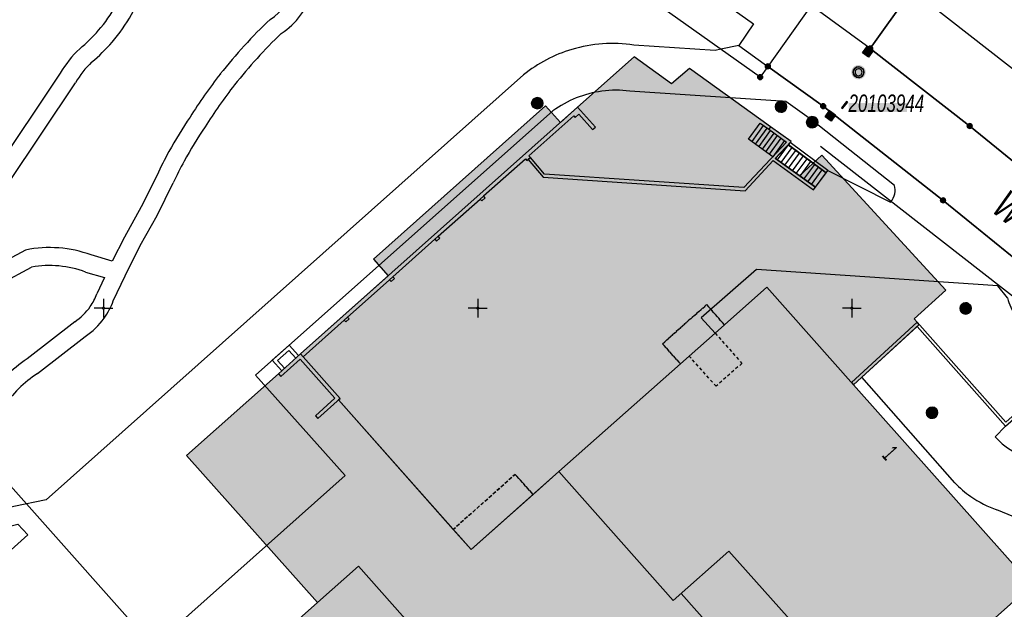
# Model space of a CAD drawing. Header units: metres. Extents: x 2695560 to 2696939, y 1260491 to 1262050.
# Tile 804 of 1005: x 2695995 to 2696061, y 1261505 to 1261544. Entities that reach past the tile are written whole.
import ezdxf

# ---------------------------------------------------------------- set-up
doc = ezdxf.new("R2010")
doc.units = ezdxf.units.M
doc.linetypes.add('AUSGEZOGEN', pattern=[0])
doc.linetypes.add('VERDECKT2_S2', pattern=[0.36, 0.2, -0.16])
for name, color, linetype in [('XR$1$AV_Flächen (EO)', 7, 'AUSGEZOGEN'), ('XR$1$AV_Gebäudeflächen (BB)', 7, 'AUSGEZOGEN'), ('XR$1$AV_Gebäudeflächen (EO)', 7, 'AUSGEZOGEN'), ('XR$1$AV_Gebäudeflächen ut.', 7, 'AUSGEZOGEN'), ('XR$1$AV_Grenzpunkte', 7, 'AUSGEZOGEN'), ('XR$1$AV_Haus-Nr.', 7, 'AUSGEZOGEN'), ('XR$1$AV_Koordinatennetzpunkte', 7, 'AUSGEZOGEN'), ('XR$1$AV_Lagefixpunkt-Nr.', 7, 'AUSGEZOGEN'), ('XR$1$AV_Lagefixpunkte', 7, 'AUSGEZOGEN'), ('XR$1$AV_Linien (BB)', 7, 'AUSGEZOGEN'), ('XR$1$AV_Linien (EO)', 7, 'AUSGEZOGEN'), ('XR$1$AV_Strassennamen', 7, 'AUSGEZOGEN'), ('XR$1$AW_LK_Einlaufschacht alt', 24, 'AUSGEZOGEN'), ('XR$1$AW_LK_Schachtdeckel', 24, 'AUSGEZOGEN'), ('XR$1$EW_LK_Knoten', 1, 'AUSGEZOGEN'), ('XR$1$Liegenschaftsgrenzen', 7, 'AUSGEZOGEN'), ('XR$1$PFAV', 255, 'AUSGEZOGEN'), ('XR$1$PFAW', 255, 'AUSGEZOGEN'), ('XR$1$PFEW', 255, 'AUSGEZOGEN'), ('XR$1$RP_Abstandslinie', 7, 'AUSGEZOGEN')]:
    doc.layers.add(name, color=color, linetype=linetype)
doc.styles.add('ARIAL', font='arial.ttf')

# ---------------------------------------------------------------- blocks, each defined once
blk = doc.blocks.new('COMPLEXOBJECT_92')
at = {"layer": 'XR$1$AV_Linien (BB)', "color": 7, "linetype": 'AUSGEZOGEN', "transparency": 33554687}
for points in [[(5989.104, 11526.021), (5988.258, 11525.685), (5989.077, 11526.529), (5998.139, 11540.062)], [(6003.583, 11533.887), (6002.519, 11531.762), (6001.397, 11529.748), (6000.594, 11528.138), (5999.187, 11528.555)], [(5994.802, 11528.884), (5992.664, 11527.745), (5989.104, 11526.021)]]:
    blk.add_lwpolyline(points, dxfattribs=at)
for centre, radius, start, end in [((6008.494, 11551.299), 2.469, 66.001, 139.37682), ((6008.181, 11550.048), 3.745, 28.51563, 69.41735), ((6025.455, 11537.077), 24.603, 139.9559, 157.08116), ((6005.186, 11547.144), 7.844, 15.30235, 36.73877), ((6007.815, 11547.744), 5.151, 345.76898, 16.57614), ((5991.72, 11550.409), 11.692, 319.29309, 341.29043), ((6009.045, 11547.628), 3.935, 302.13826, 343.00426), ((6034.312, 11519.824), 33.704, 133.43979, 141.84429), ((5991.663, 11550.472), 11.776, 309.87821, 319.23612), ((6003.378, 11537.068), 6.034, 133.63231, 150.24886), ((6034.482, 11519.735), 33.892, 141.90369, 147.85063), ((6027.978, 11522.598), 26.882, 145.64076, 151.41587), ((6027.784, 11522.717), 26.655, 151.44084, 155.22526), ((5996.414, 11520.98), 8.067, 69.89311, 101.52534)]:
    blk.add_arc(centre, radius, start, end, dxfattribs=at)
blk = doc.blocks.new('COMPLEXOBJECT_348')
at = {"layer": 'XR$1$AV_Linien (BB)', "color": 7, "linetype": 'AUSGEZOGEN', "transparency": 33554687}
blk.add_line((5998.082, 11524.089), (5994.898, 11521.615), dxfattribs=at)
for points in [[(5982.11, 11515.625), (5984.233, 11522.132), (5986.158, 11523.554), (5989.588, 11524.923), (5993.208, 11526.675), (5995.206, 11527.74)], [(5998.809, 11527.415), (6000.067, 11527.045), (5999.552, 11525.949)], [(5992.305, 11519.05), (5988.685, 11514.487), (5988.264, 11513.571), (5987.965, 11512.606), (5987.751, 11511.327), (5987.673, 11510.103), (5987.801, 11508.961), (5989.96, 11509.507), (5994.287, 11510.574), (5994.945, 11509.862), (5992.048, 11507.266), (5991.593, 11505.513), (5990.098, 11504.193), (5987.834, 11502.185)], [(5965.723, 11495.211), (5967.104, 11496.442), (5966.824, 11496.756), (5970.254, 11499.983)]]:
    blk.add_lwpolyline(points, dxfattribs=at)
for centre, radius, start, end in [((5996.412, 11520.981), 6.866, 69.57119, 100.12025), ((5995.965, 11527.245), 3.814, 325.92189, 340.13338), ((5996.042, 11527.218), 3.735, 303.10967, 325.61159), ((6000.263, 11513.598), 9.646, 123.79162, 145.58633), ((6003.644, 11508.661), 22.632, 162.07923, 168.1412), ((6004.214, 11508.557), 23.211, 168.17773, 172.52297), ((5972.808, 11512.806), 8.481, 324.69848, 351.66642), ((5965.854, 11516.533), 16.34, 299.52388, 328.12719), ((5984.324, 11481.974), 22.853, 117.12057, 128.0003)]:
    blk.add_arc(centre, radius, start, end, dxfattribs=at)
blk = doc.blocks.new('COMPLEXOBJECT_354')
at = {"layer": 'XR$1$AV_Linien (BB)', "color": 7, "linetype": 'AUSGEZOGEN', "transparency": 33554687}
for points in [[(6052.845, 11533.206), (6047.302, 11537.575), (6045.588, 11538.815), (6035.162, 11539.499)], [(6030.029, 11538.183), (6010.167, 11520.53), (6016.139, 11513.82), (6001.807, 11501.036), (6003.077, 11499.584), (6003.812, 11500.261), (6003.679, 11500.41), (6007.771, 11504.086), (6010.03, 11501.529)], [(6030.432, 11514.084), (6024.559, 11508.875), (6015.698, 11518.866), (6015.812, 11518.968), (6013.333, 11521.755), (6016.09, 11524.208), (6019.116, 11526.9), (6022.147, 11529.601), (6025.164, 11532.288), (6028.188, 11534.982), (6028.294, 11534.864), (6028.376, 11534.937), (6029.375, 11533.753), (6042.869, 11532.849), (6044.747, 11534.857), (6047.44, 11532.917), (6048.392, 11534.207), (6052.582, 11532.093)]]:
    blk.add_lwpolyline(points, dxfattribs=at)
for centre, radius, start, end in [((6034.242, 11532.422), 7.137, 97.57927, 126.18046), ((6034.239, 11532.432), 7.127, 82.56007, 97.56308), ((6051.747, 11532.877), 1.146, 348.45869, 16.67191), ((6051.761, 11532.871), 1.131, 316.53097, 348.61772)]:
    blk.add_arc(centre, radius, start, end, dxfattribs=at)
blk = doc.blocks.new('COMPLEXOBJECT_366')
at = {"layer": 'XR$1$AV_Linien (BB)', "color": 7, "linetype": 'AUSGEZOGEN', "transparency": 33554687}
blk.add_line((5995.599, 11520.64), (5998.781, 11523.113), dxfattribs=at)
for points in [[(6041.241, 11542.294), (6040.861, 11542.212), (6035.432, 11542.579)], [(5997.119, 11540.696), (5988.141, 11527.287), (5984.882, 11524.311)], [(6028.068, 11540.592), (5996.164, 11512.197), (5994.017, 11511.752), (5989.667, 11510.716), (5989.015, 11510.556), (5988.937, 11511.139), (5989.086, 11512.073), (5989.357, 11513.072), (5989.772, 11514.004), (5993.295, 11518.372)], [(6000.66, 11525.487), (6001.447, 11527.159), (6002.459, 11529.188), (6003.581, 11531.202), (6004.664, 11533.366)]]:
    blk.add_lwpolyline(points, dxfattribs=at)
for centre, radius, start, end in [((5991.748, 11550.392), 10.46, 319.25559, 341.55678), ((6009.048, 11547.627), 5.132, 303.53942, 343.33746), ((5991.689, 11550.448), 10.542, 309.66055, 319.23409), ((6034.235, 11519.9), 32.396, 133.62881, 141.84043), ((6034.013, 11533.182), 9.503, 81.41343, 106.65163), ((6003.382, 11537.063), 7.241, 133.29407, 149.88315), ((6034.004, 11533.219), 9.466, 106.66, 128.8351), ((6034.419, 11519.773), 32.619, 141.86463, 147.89127), ((6027.777, 11522.72), 25.447, 145.5616, 151.59347), ((6027.227, 11522.997), 24.832, 151.55142, 155.31848), ((5996.059, 11527.194), 4.908, 324.3943, 339.64189), ((5996.038, 11527.223), 4.941, 303.71567, 324.26126), ((6000.23, 11513.631), 8.401, 123.45524, 145.64249)]:
    blk.add_arc(centre, radius, start, end, dxfattribs=at)
blk = doc.blocks.new('COMPLEXOBJECT_376')
at = {"layer": 'XR$1$AV_Linien (BB)', "color": 7, "linetype": 'AUSGEZOGEN', "transparency": 33554687}
blk.add_line((6068.192, 11508.012), (6059.682, 11511.521), dxfattribs=at)
for points in [[(6060.394, 11525.68), (6059.749, 11526.488), (6043.616, 11527.576), (6039.922, 11524.365), (6040.861, 11523.333)], [(6056.872, 11513.334), (6050.652, 11520.387), (6054.349, 11523.783), (6060.262, 11517.111), (6059.568, 11516.401)], [(6060.95, 11515.337), (6074.054, 11510.147), (6076.279, 11512.148)], [(6053.568, 11497.638), (6059.602, 11497.249), (6068.577, 11505.28)]]:
    blk.add_lwpolyline(points, dxfattribs=at)
for centre, radius, start, end in [((6064.659, 11526.829), 4.417, 195.07533, 211.97109), ((6064.628, 11526.803), 4.377, 211.90425, 231.26585), ((6065.962, 11527.991), 6.146, 228.48942, 240.35132), ((6057.701, 11514.488), 9.689, 43.54605, 57.39544), ((6057.711, 11514.478), 9.688, 27.72673, 43.62698), ((6077.082, 11524.904), 12.31, 208.73092, 229.03409), ((6063.141, 11519.613), 4.804, 221.94915, 242.8656), ((6078.17, 11526.646), 14.343, 230.31492, 245.31088), ((6062.11, 11518.374), 7.269, 223.89449, 234.99134), ((6078.185, 11526.682), 14.382, 245.31495, 257.38372), ((6062.147, 11518.434), 7.339, 235.02819, 250.37769), ((6073.847, 11507.908), 4.888, 60.16756, 75.83024), ((6066.741, 11506.415), 2.158, 5.78128, 47.74671), ((6066.74, 11506.414), 2.159, 328.30077, 5.79048)]:
    blk.add_arc(centre, radius, start, end, dxfattribs=at)
blk = doc.blocks.new('COMPLEXOBJECT_1374')
at = {"layer": 'XR$1$Liegenschaftsgrenzen', "color": 7, "linetype": 'AUSGEZOGEN', "transparency": 33554687}
blk.add_line((6075.473, 11503.324), (6083.195, 11510.201), dxfattribs=at)
blk.add_lwpolyline([(6035.751, 11442.384), (6051.65, 11457.88), (6052.84, 11456.65), (6071.5, 11474.55), (6070.49, 11487.77), (6069.294, 11488.915), (6078.743, 11497.205), (6075.503, 11500.941)], dxfattribs=at)
blk.add_arc((6076.628, 11502.147), 1.649, 134.45754, 226.98499, dxfattribs=at)
blk = doc.blocks.new('BWAV1')
at = {"layer": 'XR$1$PFAV', "transparency": 33554687}
blk.add_hatch(color=7, dxfattribs=at).paths.add_polyline_path([(0.67, 0), (0.656, 0.135), (0.616, 0.264), (0.55, 0.383), (0.462, 0.486), (0.354, 0.569), (0.233, 0.628), (0.101, 0.662), (-0.034, 0.669), (-0.168, 0.649), (-0.295, 0.602), (-0.41, 0.53), (-0.508, 0.436), (-0.586, 0.325), (-0.639, 0.201), (-0.667, 0.068), (-0.667, -0.068), (-0.639, -0.201), (-0.586, -0.325), (-0.508, -0.436), (-0.41, -0.53), (-0.295, -0.602), (-0.168, -0.649), (-0.034, -0.669), (0.101, -0.662), (0.233, -0.628), (0.354, -0.569), (0.462, -0.486), (0.55, -0.383), (0.616, -0.264), (0.656, -0.135)])
at = {"color": 7, "transparency": 33554687}
for radius, start, end in [(0.5, 91.19481, 268.80519), (0.326, 91.19481, 268.80519), (0.5, 268.80519, 91.19481), (0.326, 268.80519, 91.19481)]:
    blk.add_arc((0, 0), radius, start, end, dxfattribs=at)
at = {"layer": 'XR$1$PFAV', "transparency": 33554687}
blk.add_circle((0, 0), 0.5, dxfattribs=at)
blk = doc.blocks.new('BAV15')
at = {"layer": 'XR$1$PFAV', "transparency": 33554687}
blk.add_hatch(color=7, dxfattribs=at).paths.add_polyline_path([(0.5, 0), (0.49, 0.1), (0.46, 0.2), (0.41, 0.29), (0.34, 0.36), (0.26, 0.42), (0.17, 0.47), (0.08, 0.49), (-0.03, 0.5), (-0.13, 0.48), (-0.22, 0.45), (-0.31, 0.4), (-0.38, 0.33), (-0.44, 0.24), (-0.48, 0.15), (-0.5, 0.05), (-0.5, -0.05), (-0.48, -0.15), (-0.44, -0.24), (-0.38, -0.33), (-0.31, -0.4), (-0.22, -0.45), (-0.13, -0.48), (-0.03, -0.5), (0.08, -0.49), (0.17, -0.47), (0.26, -0.42), (0.34, -0.36), (0.41, -0.29), (0.46, -0.2), (0.49, -0.1)])
at = {"color": 7, "transparency": 33554687}
for start, end in [(90, 270), (270, 90)]:
    blk.add_arc((0, 0), 0.5, start, end, dxfattribs=at)
at = {"layer": 'XR$1$PFAV', "transparency": 33554687}
blk.add_circle((0, 0), 0.5, dxfattribs=at)
blk = doc.blocks.new('BAV2041')
at = {"color": 7, "transparency": 33554687}
for p, q in [((-0.05, 0), (-0.5, 0)), ((0, 0.5), (0, 0.05)), ((0.05, 0), (0.5, 0)), ((0, -0.05), (0, -0.5))]:
    blk.add_line(p, q, dxfattribs=at)
blk.add_circle((0, 0), 0.05, dxfattribs=at)
for start, end in [(90, 270), (270, 90)]:
    blk.add_arc((0, 0), 0.05, start, end, dxfattribs=at)
blk = doc.blocks.new('COMPLEXOBJECT_1448')
at = {"layer": 'XR$1$RP_Abstandslinie', "color": 7, "linetype": 'AUSGEZOGEN', "transparency": 33554687}
blk.add_lwpolyline([(6055.28, 11545.26), (6088.03, 11519.72), (6093.24, 11520.65), (6115.19, 11556.9), (6139, 11596.26), (6160.24, 11631.33), (6176.29, 11657.85), (6191.31, 11682.66), (6188.98, 11688.6)], dxfattribs=at)
blk = doc.blocks.new('COMPLEXOBJECT_1459')
at = {"layer": 'XR$1$RP_Abstandslinie', "color": 7, "linetype": 'AUSGEZOGEN', "transparency": 33554687}
blk.add_lwpolyline([(5994.07, 11419.64), (6020.54, 11445.1), (6052.97, 11476.3), (6081.91, 11504.13), (6081.75, 11509.4), (6047.9, 11535.8)], dxfattribs=at)
blk = doc.blocks.new('BAW2089')
at = {"layer": 'XR$1$PFAW', "transparency": 33554687}
blk.add_hatch(color=7, dxfattribs=at).paths.add_polyline_path([(-0.5, 0.5), (-0.5, -0.5), (0.5, -0.5), (0.5, 0.5)])
at = {"transparency": 33554687}
blk.add_lwpolyline([(-0.5, 0.5), (0.5, 0.5), (0.5, -0.5), (-0.5, -0.5), (-0.5, 0.5)], close=True, dxfattribs=at)
at = {"layer": 'XR$1$PFAW', "transparency": 33554687}
blk.add_lwpolyline([(-0.5, 0.5), (0.5, 0.5), (0.5, -0.5), (-0.5, -0.5), (-0.5, 0.5)], close=True, dxfattribs=at)
blk = doc.blocks.new('BAW2082')
at = {"layer": 'XR$1$PFAW', "transparency": 33554687}
blk.add_hatch(color=7, dxfattribs=at).paths.add_polyline_path([(0.509, -0.003), (0.499, 0.098), (0.469, 0.194), (0.42, 0.283), (0.354, 0.359), (0.274, 0.421), (0.183, 0.466), (0.085, 0.491), (-0.016, 0.496), (-0.116, 0.481), (-0.211, 0.446), (-0.297, 0.392), (-0.37, 0.323), (-0.428, 0.24), (-0.468, 0.147), (-0.488, 0.047), (-0.488, -0.054), (-0.468, -0.153), (-0.428, -0.246), (-0.37, -0.329), (-0.297, -0.398), (-0.211, -0.452), (-0.116, -0.487), (-0.016, -0.502), (0.085, -0.497), (0.183, -0.472), (0.274, -0.427), (0.354, -0.366), (0.42, -0.289), (0.469, -0.2), (0.499, -0.104)])
at = {"transparency": 33554687}
for start, end in [(91.19481, 268.80519), (268.80519, 91.19481)]:
    blk.add_arc((0.01, 0), 0.5, start, end, dxfattribs=at)
at = {"layer": 'XR$1$PFAW', "transparency": 33554687}
blk.add_circle((0.009, -0.003), 0.5, dxfattribs=at)
blk = doc.blocks.new('BEWLP2549_S')
at = {"layer": 'XR$1$PFEW', "transparency": 33554687}
blk.add_hatch(color=7, dxfattribs=at).paths.add_polyline_path([(0.5, 0), (0.49, 0.101), (0.459, 0.197), (0.41, 0.286), (0.344, 0.362), (0.264, 0.424), (0.174, 0.469), (0.076, 0.494), (-0.025, 0.499), (-0.125, 0.484), (-0.22, 0.449), (-0.306, 0.395), (-0.379, 0.326), (-0.437, 0.243), (-0.477, 0.15), (-0.497, 0.051), (-0.497, -0.051), (-0.477, -0.15), (-0.437, -0.243), (-0.379, -0.326), (-0.306, -0.395), (-0.22, -0.449), (-0.125, -0.484), (-0.025, -0.499), (0.076, -0.494), (0.174, -0.469), (0.264, -0.424), (0.344, -0.362), (0.41, -0.286), (0.459, -0.197), (0.49, -0.101)])
at = {"color": 1, "transparency": 33554687}
for p, q in [((0.354, -0.354), (-0.354, 0.354)), ((-0.354, -0.354), (0.354, 0.354))]:
    blk.add_line(p, q, dxfattribs=at)
for start, end in [(91.38095, 268.61905), (268.61905, 91.38095)]:
    blk.add_arc((0, 0), 0.5, start, end, dxfattribs=at)
at = {"layer": 'XR$1$PFEW', "transparency": 33554687}
blk.add_circle((0, 0), 0.5, dxfattribs=at)
blk = doc.blocks.new('BEWG5')
at = {"transparency": 33554687}
blk.add_hatch(color=1, dxfattribs=at).paths.add_polyline_path([(-0.083375, -0.5), (0.083375, -0.5), (0.083375, 0.5), (-0.083375, 0.5)])
at = {"color": 1, "transparency": 33554687}
blk.add_lwpolyline([(-0.083375, -0.5), (0.083375, -0.5), (0.083375, 0.5), (-0.083375, 0.5), (-0.083375, -0.5)], close=True, dxfattribs=at)

msp = doc.modelspace()

# ---------------------------------------------------------------- hatches: boundary and pattern name
at = {"transparency": 33554687}
for points in [[(2696050.744, 1261538.51), (2696050.744, 1261537.907), (2696054.65, 1261537.907), (2696054.65, 1261538.51)], [(2696044.851, 1261507.248), (2696045.289, 1261506.756), (2696052.997, 1261513.624), (2696052.559, 1261514.116)]]:
    msp.add_hatch(color=7, dxfattribs=at).paths.add_polyline_path(points)
at = {"layer": 'XR$1$AV_Gebäudeflächen (BB)', "true_color": 0xd2d2d2, "transparency": 33554687}
msp.add_hatch(color=254, dxfattribs=at).paths.add_polyline_path([(2696054.538, 1261497.448), (2696054.589, 1261497.599), (2696053.999, 1261497.643), (2696054.043, 1261498.337), (2696062.986, 1261506.306), (2696051.074, 1261519.694), (2696045.282, 1261526.204), (2696042.46, 1261523.701), (2696041.831, 1261523.143), (2696039.512, 1261521.086), (2696031.402, 1261513.894), (2696039.038, 1261505.284), (2696042.754, 1261508.58), (2696047.369, 1261503.377), (2696041.754, 1261498.398), (2696043.547, 1261496.376), (2696040.546, 1261493.714), (2696038.749, 1261495.74), (2696035.829, 1261493.151), (2696028.953, 1261500.904), (2696026.138, 1261498.408), (2696018.009, 1261507.574), (2696015.274, 1261505.141), (2696011, 1261501.339), (2696007.631, 1261498.341), (2696008.077, 1261497.839), (2696013.583, 1261491.642), (2696016.566, 1261488.286), (2696019.189, 1261485.333), (2696020.863, 1261483.449), (2696021.195, 1261483.075), (2696019.708, 1261481.746), (2696020.36, 1261481.012), (2696017.874, 1261478.803), (2696016.39, 1261477.485), (2696016.472, 1261477.393), (2696016.574, 1261477.484), (2696024.768, 1261468.262), (2696025.233, 1261467.739), (2696028.902, 1261471.024), (2696030.708, 1261472.631), (2696033.705, 1261469.263), (2696039.621, 1261474.528), (2696038.593, 1261479.503), (2696043.085, 1261480.374), (2696042.79, 1261480.956), (2696043.514, 1261481.347), (2696043.486, 1261481.4), (2696047.58, 1261483.395), (2696047.154, 1261483.852), (2696047.768, 1261484.393), (2696047.728, 1261484.437), (2696051.132, 1261487.437), (2696050.638, 1261487.782), (2696051.081, 1261488.497), (2696051.031, 1261488.53), (2696053.531, 1261492.296), (2696052.954, 1261492.508), (2696053.214, 1261493.321), (2696053.157, 1261493.338)])
at = {"layer": 'XR$1$AV_Gebäudeflächen (EO)', "true_color": 0xebebeb, "transparency": 33554687}
for points in [[(2696039.512, 1261521.086), (2696041.831, 1261523.143), (2696042.46, 1261523.701), (2696041.265, 1261525.047), (2696038.317, 1261522.433)], [(2696025.529, 1261508.685), (2696029.674, 1261512.361), (2696028.479, 1261513.708), (2696024.335, 1261510.031)]]:
    msp.add_hatch(color=7, dxfattribs=at).paths.add_polyline_path(points)
at = {"layer": 'XR$1$AV_Gebäudeflächen ut.', "true_color": 0xf5f5f5, "transparency": 33554687}
h = msp.add_hatch(color=7, dxfattribs=at)
h.paths.add_polyline_path([(2696040.546, 1261493.714), (2696043.547, 1261496.376), (2696041.754, 1261498.398), (2696047.369, 1261503.377), (2696042.754, 1261508.58), (2696039.038, 1261505.284), (2696032.762, 1261512.361), (2696031.402, 1261513.894), (2696039.512, 1261521.086), (2696038.317, 1261522.433), (2696041.265, 1261525.047), (2696042.46, 1261523.701), (2696045.282, 1261526.204), (2696051.074, 1261519.694), (2696055.466, 1261523.729), (2696055.331, 1261523.876), (2696055.135, 1261524.09), (2696057.233, 1261526.018), (2696048.953, 1261535.032), (2696047.458, 1261533.658), (2696045.854, 1261534.813), (2696046.903, 1261535.935), (2696045.527, 1261536.927), (2696044.889, 1261537.387), (2696040.119, 1261540.825), (2696038.923, 1261539.801), (2696036.423, 1261541.599), (2696032.642, 1261538.231), (2696031.5, 1261537.214), (2696030.502, 1261538.333), (2696019.003, 1261528.09), (2696020.001, 1261526.97), (2696014.137, 1261521.752), (2696012.655, 1261520.425), (2696006.524, 1261514.963), (2696015.274, 1261505.141), (2696018.009, 1261507.574), (2696026.138, 1261498.408), (2696028.953, 1261500.904), (2696035.829, 1261493.151), (2696038.749, 1261495.74)])
h.paths.add_polyline_path([(2696029.674, 1261512.361), (2696025.529, 1261508.685), (2696024.335, 1261510.031), (2696028.479, 1261513.708)], flags=16)

# ---------------------------------------------------------------- linework, layer by layer
at = {"layer": 'XR$1$AV_Flächen (EO)', "color": 7, "linetype": 'AUSGEZOGEN', "transparency": 33554687}
for p, q in [((2696032.642, 1261538.231), (2696031.5, 1261537.214)), ((2696025.529, 1261508.685), (2696029.674, 1261512.361)), ((2696029.674, 1261512.361), (2696025.529, 1261508.685)), ((2696024.335, 1261510.031), (2696025.529, 1261508.685)), ((2696025.529, 1261508.685), (2696024.335, 1261510.031))]:
    msp.add_line(p, q, dxfattribs=at)
for points in [[(2696045.527, 1261536.927), (2696044.889, 1261537.387), (2696040.119, 1261540.825), (2696038.923, 1261539.801), (2696036.423, 1261541.599), (2696032.642, 1261538.231)], [(2696031.5, 1261537.214), (2696030.502, 1261538.333), (2696019.003, 1261528.09), (2696020.001, 1261526.97)], [(2696047.458, 1261533.658), (2696045.854, 1261534.813), (2696046.903, 1261535.935), (2696045.527, 1261536.927)], [(2696055.135, 1261524.09), (2696057.233, 1261526.018), (2696048.953, 1261535.032), (2696047.458, 1261533.658)], [(2696020.001, 1261526.97), (2696014.137, 1261521.752), (2696012.655, 1261520.425)], [(2696042.46, 1261523.701), (2696045.282, 1261526.204), (2696051.074, 1261519.694), (2696055.466, 1261523.729), (2696055.331, 1261523.876), (2696055.135, 1261524.09)], [(2696039.512, 1261521.086), (2696041.831, 1261523.143), (2696042.46, 1261523.701)], [(2696040.546, 1261493.714), (2696043.547, 1261496.376), (2696041.754, 1261498.398), (2696047.369, 1261503.377), (2696042.754, 1261508.58), (2696039.038, 1261505.284), (2696031.402, 1261513.894), (2696039.512, 1261521.086)], [(2696012.655, 1261520.425), (2696006.524, 1261514.963), (2696015.274, 1261505.141)], [(2696015.274, 1261505.141), (2696018.009, 1261507.574), (2696026.138, 1261498.408), (2696028.953, 1261500.904), (2696035.829, 1261493.151), (2696038.749, 1261495.74), (2696040.546, 1261493.714)]]:
    msp.add_lwpolyline(points, dxfattribs=at)
for points in [[(2696014.137, 1261521.752), (2696014.303, 1261521.565), (2696017.06, 1261524.018), (2696017.166, 1261523.9), (2696017.39, 1261524.099), (2696017.284, 1261524.218), (2696020.086, 1261526.71), (2696020.19, 1261526.593), (2696020.414, 1261526.793), (2696020.31, 1261526.91), (2696023.117, 1261529.411), (2696023.222, 1261529.293), (2696023.446, 1261529.493), (2696023.341, 1261529.61), (2696026.134, 1261532.098), (2696026.239, 1261531.98), (2696026.471, 1261532.186), (2696026.365, 1261532.305), (2696029.158, 1261534.792), (2696029.264, 1261534.674), (2696029.488, 1261534.873), (2696029.382, 1261534.992), (2696032.384, 1261537.666), (2696032.49, 1261537.547), (2696032.728, 1261537.761), (2696033.647, 1261536.741), (2696033.833, 1261536.908), (2696032.642, 1261538.231), (2696014.137, 1261521.752)], [(2696029.346, 1261534.747), (2696030.345, 1261533.563), (2696043.839, 1261532.659), (2696045.717, 1261534.667), (2696048.41, 1261532.727), (2696048.527, 1261532.889), (2696045.855, 1261534.815), (2696046.903, 1261535.935), (2696045.527, 1261536.927), (2696045.41, 1261536.765), (2696046.602, 1261535.906), (2696043.758, 1261532.865), (2696030.443, 1261533.757), (2696029.488, 1261534.873), (2696029.346, 1261534.747)], [(2696046.714, 1261535.733), (2696049.243, 1261533.856), (2696049.362, 1261534.017), (2696046.851, 1261535.88), (2696046.714, 1261535.733)], [(2696061.25, 1261517.203), (2696055.334, 1261523.878), (2696050.941, 1261519.843), (2696051.074, 1261519.694), (2696055.319, 1261523.593), (2696061.232, 1261516.921), (2696062.884, 1261518.371), (2696062.752, 1261518.521), (2696061.25, 1261517.203)], [(2696012.885, 1261520.631), (2696013.072, 1261520.798), (2696012.605, 1261521.32), (2696013.357, 1261521.993), (2696013.824, 1261521.472), (2696014.01, 1261521.639), (2696013.377, 1261522.346), (2696012.252, 1261521.339), (2696012.885, 1261520.631)], [(2696012.655, 1261520.425), (2696012.822, 1261520.239), (2696014.117, 1261521.398), (2696016.43, 1261518.797), (2696015.128, 1261517.619), (2696015.296, 1261517.434), (2696016.782, 1261518.778), (2696014.137, 1261521.752), (2696012.655, 1261520.425)]]:
    msp.add_lwpolyline(points, close=True, dxfattribs=at)
at = {"layer": 'XR$1$AV_Flächen (EO)', "color": 7, "linetype": 'VERDECKT2_S2', "transparency": 33554687}
for points in [[(2696042.46, 1261523.701), (2696041.265, 1261525.047), (2696038.317, 1261522.433), (2696039.512, 1261521.086)], [(2696039.512, 1261521.086), (2696038.317, 1261522.433), (2696041.265, 1261525.047), (2696042.46, 1261523.701)], [(2696029.674, 1261512.361), (2696028.479, 1261513.708), (2696024.335, 1261510.031)], [(2696024.335, 1261510.031), (2696028.479, 1261513.708), (2696029.674, 1261512.361)]]:
    msp.add_lwpolyline(points, dxfattribs=at)
at = {"layer": 'XR$1$AV_Linien (BB)', "color": 7, "linetype": 'AUSGEZOGEN', "transparency": 33554687}
for p, q in [((2696052.19, 1261542.16), (2696048.24, 1261545.03)), ((2696044.4, 1261543.801), (2696043.418, 1261542.366)), ((2696043.418, 1261542.366), (2696042.211, 1261542.104))]:
    msp.add_line(p, q, dxfattribs=at)
for points in [[(2695966.747, 1261583.831), (2695994.325, 1261574.305), (2696007.846, 1261568.709), (2696020.556, 1261560.691), (2696044.4, 1261543.801)], [(2696052.19, 1261542.16), (2696062.47, 1261556.56), (2696062.34, 1261566.74)], [(2696043.418, 1261542.366), (2696045.355, 1261540.966), (2696049.052, 1261538.309), (2696057.059, 1261532.012), (2696064.739, 1261525.779)], [(2696068.57, 1261529.065), (2696058.84, 1261536.98), (2696052.19, 1261542.16)], [(2696041.831, 1261523.143), (2696042.46, 1261523.701), (2696045.282, 1261526.204), (2696051.074, 1261519.694), (2696062.986, 1261506.306), (2696054.043, 1261498.337), (2696053.999, 1261497.643), (2696054.589, 1261497.599), (2696054.538, 1261497.448)], [(2696031.402, 1261513.894), (2696039.512, 1261521.086), (2696041.831, 1261523.143)], [(2696011, 1261501.339), (2696015.274, 1261505.141), (2696018.009, 1261507.574), (2696026.138, 1261498.408), (2696028.953, 1261500.904), (2696035.829, 1261493.151), (2696038.749, 1261495.74), (2696040.546, 1261493.714), (2696043.547, 1261496.376), (2696041.754, 1261498.398), (2696047.369, 1261503.377), (2696042.754, 1261508.58), (2696039.038, 1261505.284), (2696031.402, 1261513.894)]]:
    msp.add_lwpolyline(points, dxfattribs=at)
at = {"layer": 'XR$1$AV_Linien (EO)', "color": 7, "linetype": 'AUSGEZOGEN', "transparency": 33554687}
for p, q in [((2696044.298, 1261535.937), (2696045.071, 1261537.009)), ((2696044.53, 1261535.769), (2696045.303, 1261536.842)), ((2696044.763, 1261535.602), (2696045.536, 1261536.674)), ((2696044.996, 1261535.434), (2696045.769, 1261536.506)), ((2696045.229, 1261535.266), (2696046.001, 1261536.338)), ((2696045.461, 1261535.099), (2696046.234, 1261536.171)), ((2696046.714, 1261535.733), (2696045.984, 1261534.72)), ((2696046.235, 1261534.541), (2696046.974, 1261535.54)), ((2696046.489, 1261534.358), (2696047.226, 1261535.353)), ((2696046.744, 1261534.174), (2696047.478, 1261535.166)), ((2696046.999, 1261533.991), (2696047.73, 1261534.979)), ((2696047.253, 1261533.807), (2696047.982, 1261534.792)), ((2696047.508, 1261533.623), (2696048.234, 1261534.605)), ((2696047.763, 1261533.44), (2696048.486, 1261534.418)), ((2696048.018, 1261533.256), (2696048.739, 1261534.23)), ((2696048.272, 1261533.073), (2696048.991, 1261534.043)), ((2696048.527, 1261532.889), (2696049.243, 1261533.856)), ((2696029.674, 1261512.361), (2696031.402, 1261513.894)), ((2696039.569, 1261505.755), (2696044.182, 1261500.553))]:
    msp.add_line(p, q, dxfattribs=at)
for points in [[(2696046.467, 1261536.003), (2696045.694, 1261534.931), (2696044.065, 1261536.105), (2696044.838, 1261537.177), (2696045.41, 1261536.765)], [(2696046.714, 1261535.733), (2696045.855, 1261534.815), (2696048.527, 1261532.889)], [(2696049.243, 1261533.856), (2696046.732, 1261535.719), (2696046.714, 1261535.733)], [(2696045.717, 1261534.667), (2696048.41, 1261532.727), (2696048.527, 1261532.889)], [(2696016.782, 1261518.778), (2696016.668, 1261518.676), (2696024.335, 1261510.031)]]:
    msp.add_lwpolyline(points, dxfattribs=at)
at = {"layer": 'XR$1$AV_Linien (EO)', "color": 7, "linetype": 'VERDECKT2_S2', "transparency": 33554687}
msp.add_lwpolyline([(2696041.831, 1261523.143), (2696043.623, 1261521.123), (2696041.894, 1261519.591), (2696040.103, 1261521.611)], dxfattribs=at)
at = {"layer": 'XR$1$Liegenschaftsgrenzen', "color": 7, "linetype": 'AUSGEZOGEN', "transparency": 33554687}
for p, q in [((2696048.24, 1261545.03), (2696045.355, 1261540.966)), ((2696052.19, 1261542.16), (2696048.24, 1261545.03))]:
    msp.add_line(p, q, dxfattribs=at)
for points in [[(2696045.355, 1261540.966), (2696044.84, 1261540.24), (2696019.09, 1261558.5), (2696006.63, 1261566.36), (2695993.39, 1261571.84), (2695964.93, 1261581.67)], [(2696062.34, 1261566.74), (2696062.47, 1261556.56), (2696052.19, 1261542.16)], [(2696052.19, 1261542.16), (2696058.84, 1261536.98), (2696090.84, 1261510.95)], [(2696084.165, 1261510.011), (2696057.059, 1261532.012), (2696049.052, 1261538.309), (2696045.355, 1261540.966)]]:
    msp.add_lwpolyline(points, dxfattribs=at)
msp.add_lwpolyline([(2695921.111, 1261500.071), (2695968.653, 1261542.317), (2696003.459, 1261503.147), (2695955.917, 1261460.901), (2695921.111, 1261500.071)], close=True, dxfattribs=at)

# ---------------------------------------------------------------- block references
at = {"layer": 'XR$1$AV_Grenzpunkte', "color": 7, "linetype": 'AUSGEZOGEN', "lineweight": -3, "transparency": 33554687, "xscale": 0.3249999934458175, "yscale": 0.3249999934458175}
for p in [(2696052.19, 1261542.16), (2696045.355, 1261540.966), (2696044.84, 1261540.24), (2696049.052, 1261538.309), (2696058.84, 1261536.98), (2696057.059, 1261532.012)]:
    msp.add_blockref('BAV15', p, dxfattribs=at)
at = {"layer": 'XR$1$AV_Koordinatennetzpunkte', "color": 7, "linetype": 'AUSGEZOGEN', "lineweight": -3, "transparency": 33554687, "xscale": 1.25, "yscale": 1.25}
for p in [(2696000.97, 1261524.81), (2696025.97, 1261524.81), (2696050.97, 1261524.81)]:
    msp.add_blockref('BAV2041', p, dxfattribs=at)
at = {"layer": 'XR$1$AV_Lagefixpunkte', "color": 7, "linetype": 'AUSGEZOGEN', "lineweight": -3, "transparency": 33554687, "xscale": 0.7199999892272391, "yscale": 0.7199999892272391}
msp.add_blockref('BWAV1', (2696051.413, 1261540.574, 447.15), dxfattribs=at)
at = {"layer": 'XR$1$AV_Linien (BB)', "color": 7, "linetype": 'AUSGEZOGEN', "lineweight": -3, "transparency": 33554687}
for name in ['COMPLEXOBJECT_366', 'COMPLEXOBJECT_92', 'COMPLEXOBJECT_354', 'COMPLEXOBJECT_348', 'COMPLEXOBJECT_376']:
    msp.add_blockref(name, (2690000.97, 1249999.81), dxfattribs=at)
at = {"layer": 'XR$1$AW_LK_Einlaufschacht alt', "color": 24, "linetype": 'AUSGEZOGEN', "lineweight": -3, "transparency": 33554687, "xscale": 0.5000000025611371, "yscale": 0.5000000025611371}
for p, rotation in [((2696052.015, 1261541.923), 54.47731018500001), ((2696049.53, 1261537.66), 54.47753906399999)]:
    msp.add_blockref('BAW2089', p, dxfattribs=dict(at, rotation=rotation))
at = {"layer": 'XR$1$AW_LK_Schachtdeckel', "color": 24, "linetype": 'AUSGEZOGEN', "lineweight": -3, "transparency": 33554687, "xscale": 0.7499999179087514, "yscale": 0.7499999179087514}
for p in [(2696029.945, 1261538.507), (2696046.229, 1261538.27), (2696058.562, 1261524.794)]:
    msp.add_blockref('BAW2082', p, dxfattribs=at)
at = {"layer": 'XR$1$AW_LK_Schachtdeckel', "color": 24, "linetype": 'AUSGEZOGEN', "lineweight": -3, "transparency": 33554687, "xscale": 0.7499999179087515, "yscale": 0.7499999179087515, "rotation": 311.627685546}
msp.add_blockref('BAW2082', (2696056.32, 1261517.83), dxfattribs=at)
at = {"layer": 'XR$1$EW_LK_Knoten', "color": 1, "linetype": 'AUSGEZOGEN', "lineweight": -3, "transparency": 33554687}
for name, p, xscale, yscale, rotation in [('BEWG5', (2696050.48, 1261538.385), 0.5499999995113, 0.5499999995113, 141.6861), ('BEWLP2549_S', (2696048.317, 1261537.234), 0.749999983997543, 0.7499999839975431, 1.122299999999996)]:
    msp.add_blockref(name, p, dxfattribs=dict(at, xscale=xscale, yscale=yscale, rotation=rotation))
at = {"layer": 'XR$1$Liegenschaftsgrenzen', "color": 7, "linetype": 'AUSGEZOGEN', "lineweight": -3, "transparency": 33554687}
msp.add_blockref('COMPLEXOBJECT_1374', (2690000.97, 1249999.81), dxfattribs=at)
at = {"layer": 'XR$1$RP_Abstandslinie', "color": 7, "linetype": 'AUSGEZOGEN', "lineweight": -3, "transparency": 33554687}
for name in ['COMPLEXOBJECT_1448', 'COMPLEXOBJECT_1459']:
    msp.add_blockref(name, (2690000.97, 1249999.81), dxfattribs=at)

# ---------------------------------------------------------------- texts
at = {"layer": 'XR$1$AV_Haus-Nr.', "color": 7, "transparency": 33554687, "insert": (2696053.952, 1261515.529), "char_height": 1.1621, "width": 0.90385, "attachment_point": 2, "rotation": 311.7402, "style": 'ARIAL'}
msp.add_mtext('\\W0.57;1', dxfattribs=at)
at = {"layer": 'XR$1$AV_Lagefixpunkt-Nr.', "color": 7, "transparency": 33554687, "insert": (2696050.744, 1261537.907), "char_height": 1.1621, "width": 5.50234, "attachment_point": 7, "style": 'ARIAL'}
msp.add_mtext('\\A1;{\\fArial|i1|b0;\\H1.162102;\\W0.700000;\\C7;20103944}\\P', dxfattribs=at)
at = {"layer": 'XR$1$AV_Strassennamen', "color": 7, "transparency": 33554687, "insert": (2696065.879, 1261527.93), "char_height": 1.93684, "width": 13.78613, "attachment_point": 5, "rotation": 320.8302, "style": 'ARIAL'}
msp.add_mtext('\\A1;{\\fArial|i1|b0;\\H1.936838;\\W0.700000;\\C7;Waldhofstrasse}\\P', dxfattribs=at)

doc.saveas('drawing.dxf')
